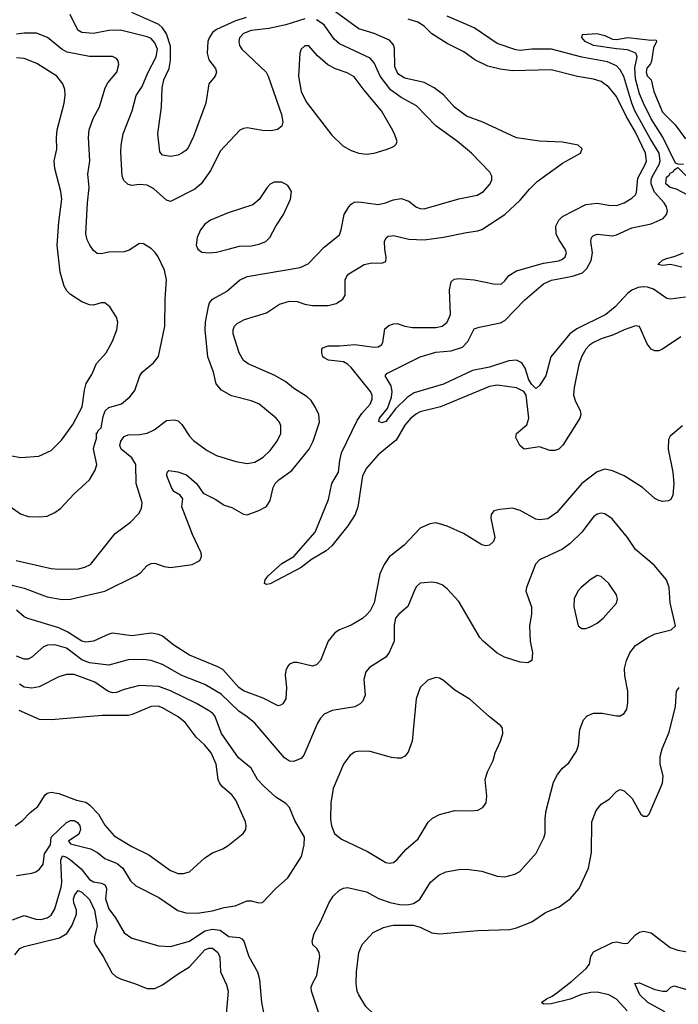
# Model space of a CAD drawing. Header units: inches. Extents: x 1305375 to 1407406, y 744550 to 841633.
# Tile 380 of 509: x 1368067 to 1371492, y 803421 to 808544. Entities that reach past the tile are written whole.
import ezdxf

# ---------------------------------------------------------------- set-up
doc = ezdxf.new("R2010")
doc.units = ezdxf.units.IN
doc.header["$MEASUREMENT"] = 0
doc.layers.add('B3860', color=7, linetype='Continuous')
doc.layers.add('B3870', color=7, linetype='Continuous')

msp = doc.modelspace()

# ---------------------------------------------------------------- linework, layer by layer
at = {"layer": 'B3860', "color": 5}
for points, elevation in [([(1369244.2, 808555.8), (1369184.7, 808535.3), (1369090, 808492.9), (1369070, 808477.1), (1369051.1, 808450), (1369044.4, 808430), (1369041.5, 808370), (1369050, 808335.3), (1369084, 808290), (1369090.2, 808269.8), (1369083.8, 808250), (1369050.2, 808209.8), (1369035.4, 808110), (1368970, 807936.2), (1368942.2, 807877.8), (1368930, 807862.4), (1368910.6, 807850), (1368890, 807838.7), (1368850, 807831.1), (1368810, 807839.1), (1368795.6, 807855.6), (1368784.8, 807950), (1368803.6, 808090), (1368807, 808190), (1368816.9, 808230), (1368843.9, 808290), (1368850, 808330.7), (1368850, 808406), (1368830.2, 808470), (1368810, 808500.9), (1368790, 808519.2), (1368650, 808581.8)], 1120), ([(1370000, 808424.6), (1369990, 808436.4), (1369910, 808472.6), (1369830, 808495.4), (1369670, 808611.5)], 1120), ([(1369550, 808548.4), (1369450, 808517.3), (1369362.6, 808497.4), (1369270, 808487), (1369230, 808471.2), (1369210.2, 808450), (1369206, 808430), (1369209.1, 808410), (1369221.7, 808390), (1369348, 808270), (1369359.5, 808250), (1369427.6, 808050), (1369434.9, 808010), (1369430.2, 807989.8), (1369407.8, 807972.2), (1369374.5, 807965.5), (1369330, 807967.9), (1369250, 807981.2), (1369230, 807978.2), (1369211, 807969), (1369110, 807859.5), (1369060, 807760), (1369010, 807688.9), (1368978, 807662), (1368850, 807597.4), (1368830, 807605.1), (1368764.2, 807664.2), (1368730, 807683.1), (1368690, 807687), (1368650, 807681.6), (1368630, 807686), (1368607.5, 807707.5), (1368599.3, 807730), (1368591.9, 807851.9), (1368593.5, 807890), (1368604.2, 807950), (1368650.7, 808070), (1368671.6, 808150), (1368703.1, 808196.9), (1368733.2, 808266.8), (1368777.1, 808350), (1368782.5, 808390), (1368770, 808423.1), (1368750, 808446), (1368730, 808455), (1368590, 808489.9), (1368530, 808487.4), (1368450, 808472.3), (1368390, 808477.9), (1368369.1, 808490), (1368328.9, 808570)], 1140), ([(1370000, 808175), (1369997.1, 808177.1), (1369941.2, 808250), (1369910, 808318.9), (1369890, 808343.8), (1369730, 808417.8), (1369702.8, 808442.8), (1369650, 808517.7), (1369610, 808543.8)], 1140), ([(1367950, 806058.5), (1368070, 805973.4), (1368110, 805958.4), (1368170, 805956.4), (1368210, 805961.1), (1368250, 805979.5), (1368278.9, 806001.1), (1368350, 806076.4), (1368429.5, 806150), (1368459.4, 806200.6), (1368467.8, 806230), (1368451.2, 806310), (1368453.9, 806326.1), (1368465.2, 806365.2), (1368466, 806394), (1368470, 806392), (1368474, 806406), (1368490, 806420.7), (1368500.7, 806479.3), (1368511.7, 806508.3), (1368530, 806526.2), (1368595.8, 806544.2), (1368639.3, 806580.7), (1368664.8, 806615.2), (1368692, 806690), (1368703.5, 806710), (1368762, 806758), (1368788.5, 806791.5), (1368821.7, 806950), (1368822.3, 807090), (1368829.6, 807190), (1368820.5, 807240.5), (1368786, 807310), (1368771.9, 807331.9), (1368751.3, 807351.3), (1368710, 807377.6), (1368690, 807378.4), (1368635.5, 807344.5), (1368610, 807335.4), (1368530, 807334), (1368490, 807325.1), (1368470, 807327.8), (1368450, 807342.9), (1368430.8, 807370.8), (1368418.2, 807398.2), (1368410.9, 807430), (1368418.6, 807590), (1368427.1, 807670), (1368420.2, 807739.8), (1368430.7, 807810), (1368423.7, 807930), (1368427.3, 807970), (1368448.8, 808030), (1368482.2, 808090), (1368510.8, 808190), (1368525.6, 808214.4), (1368572, 808270), (1368582.6, 808310), (1368578.9, 808330), (1368570, 808341.6), (1368550, 808352), (1368430, 808352.2), (1368314.3, 808374.3), (1368288.2, 808388.2), (1368211.2, 808451.2), (1368153.3, 808473.3), (1368090, 808473.8), (1368050, 808468.5)], 1160), ([(1370000, 807979.1), (1369948.9, 808070), (1369857.6, 808177.6), (1369806, 808246), (1369770, 808267.5), (1369708.6, 808288.6), (1369669.4, 808309.4), (1369615.1, 808355.1), (1369570, 808407.6), (1369550, 808407), (1369530.3, 808389.7), (1369523.7, 808370), (1369516.3, 808250), (1369530.8, 808170), (1369556.3, 808116.3), (1369690, 807943.1), (1369747.3, 807887.3), (1369790, 807862.6), (1369830, 807848.8), (1369870, 807844.6), (1369910, 807849), (1369972.5, 807867.5), (1370000, 807879.4)], 1160), ([(1368017.1, 806277.1), (1368070, 806265.2), (1368166.6, 806273.4), (1368230, 806303.1), (1368283.7, 806356.3), (1368342.8, 806437.2), (1368392.2, 806530), (1368403.4, 806616.6), (1368412.7, 806650), (1368441.7, 806698.3), (1368465.7, 806754.3), (1368516.3, 806810), (1368550, 806870.8), (1368571.2, 806930), (1368577.4, 806970), (1368570, 806996), (1368535.6, 807050), (1368509.7, 807069.7), (1368490, 807069.7), (1368450, 807059.1), (1368430, 807060.4), (1368390, 807076), (1368330, 807113.5), (1368312.5, 807132.5), (1368298.1, 807158.1), (1368277.7, 807230), (1368261.5, 807370), (1368270.6, 807490), (1368286.4, 807610), (1368280.6, 807650), (1368249.1, 807770), (1368245, 807810), (1368260.3, 807870), (1368257.7, 807930), (1368261.1, 807970), (1368298.4, 808110), (1368303.9, 808150), (1368300.9, 808180.9), (1368290.9, 808210), (1368258.9, 808250), (1368155.1, 808315.1), (1368090, 808341.5), (1368050, 808345)], 1180), ([(1368048.2, 805730), (1368230, 805688.9), (1368270, 805684.4), (1368372.9, 805687.1), (1368405.3, 805694.7), (1368435.6, 805710), (1368563.6, 805870), (1368643.6, 805930), (1368685.6, 805974.4), (1368699.3, 806000.7), (1368703.6, 806030), (1368671.7, 806130), (1368670.4, 806230), (1368650, 806264.2), (1368593.6, 806310), (1368588.2, 806328.2), (1368591.9, 806350), (1368610, 806374.9), (1368630, 806383.2), (1368690, 806385.5), (1368730, 806392.6), (1368765.4, 806410), (1368830, 806457.7), (1368870, 806461.5), (1368890, 806456.1), (1368910, 806437.3), (1368950, 806376), (1368970, 806354.3), (1369041.7, 806301.7), (1369090, 806276.2), (1369190, 806244.7), (1369250, 806234.7), (1369290, 806242), (1369333, 806267), (1369370, 806301.7), (1369406.2, 806350), (1369423.9, 806390), (1369424.8, 806430), (1369416.9, 806450), (1369400.5, 806470), (1369310, 806544.8), (1369270, 806560.7), (1369167.4, 806587.4), (1369116.1, 806616.1), (1369089, 806649), (1369073.8, 806710), (1369044.6, 806790), (1369031.4, 806930), (1369032.9, 806970), (1369049.1, 807050.9), (1369054.2, 807070), (1369068.5, 807090), (1369142.4, 807130), (1369210, 807188.8), (1369250, 807206.7), (1369525.3, 807254.7), (1369566.4, 807273.6), (1369650, 807359.5), (1369730, 807424.9), (1369738.7, 807450), (1369753.5, 807530), (1369777.7, 807570), (1369790, 807584.2), (1369806.3, 807593.7), (1369830, 807595.2), (1369930, 807581.8), (1369969.3, 807590), (1370000, 807603)], 1140), ([(1367950, 805621), (1368090, 805586.7), (1368210, 805540.9), (1368287.7, 805527.7), (1368330, 805529.6), (1368510, 805570.1), (1368671.2, 805650), (1368694.4, 805665.6), (1368730, 805704), (1368750, 805715), (1368770, 805716.3), (1368818.6, 805698.6), (1368850, 805694), (1368962.7, 805710), (1369002.6, 805730), (1369012.7, 805750), (1369010.6, 805770), (1368964.6, 805864.6), (1368910.6, 806010), (1368915.1, 806050), (1368900.5, 806070), (1368869, 806089), (1368856.5, 806110), (1368831.6, 806170), (1368832.7, 806190), (1368842.3, 806197.7), (1368889, 806191), (1368934.8, 806174.8), (1368986, 806130), (1369020.2, 806080.2), (1369087.1, 806047.1), (1369130, 806017.7), (1369170, 806006.4), (1369230, 805970.2), (1369250, 805968.4), (1369310, 805990.2), (1369350, 806011.5), (1369370, 806041.6), (1369384.8, 806110), (1369395.1, 806130), (1369414.8, 806150), (1369481.7, 806198.3), (1369571.6, 806310), (1369593.2, 806350), (1369625.7, 806450), (1369621.6, 806490), (1369605.3, 806525.3), (1369581.7, 806561.8), (1369561.4, 806581.4), (1369490, 806627.3), (1369450, 806659.8), (1369392.8, 806692.8), (1369253.9, 806753.9), (1369231.1, 806771.1), (1369208.1, 806810), (1369176.2, 806910), (1369176.8, 806930), (1369184.2, 806950), (1369197, 806963), (1369236.1, 806983.9), (1369350, 807018.6), (1369417.2, 807062.8), (1369470, 807079.8), (1369510, 807077.5), (1369550, 807064.2), (1369590, 807057.3), (1369670, 807057), (1369713.1, 807066.9), (1369747.4, 807090), (1369759.4, 807110), (1369758.8, 807190), (1369767.2, 807210), (1369778.3, 807221.7), (1369857.6, 807270), (1369898.3, 807278.3), (1369950, 807277.2), (1369970, 807286.4), (1369973.2, 807306.8), (1369964.9, 807350), (1369964.1, 807390), (1369971.7, 807408.3), (1369983, 807417), (1370000, 807419.3)], 1120), ([(1370000, 806336.8), (1369930, 806279.6), (1369869.6, 806210), (1369850.1, 806169.9), (1369825.1, 806010), (1369811.6, 805970), (1369772.4, 805910), (1369690, 805806.2), (1369660, 805780), (1369584.1, 805735.9), (1369530, 805693.1), (1369370, 805608.3), (1369350, 805604.5), (1369339, 805610), (1369343, 805630), (1369359.1, 805650), (1369430, 805713.8), (1369492.6, 805750), (1369603.4, 805876.6), (1369673.4, 806046.6), (1369689.4, 806130.6), (1369725.1, 806190), (1369730.8, 806250.8), (1369739.9, 806290), (1369821, 806459), (1369845.8, 806494.2), (1369890, 806543.2), (1369900.4, 806570), (1369899.6, 806590), (1369890.5, 806610), (1369790, 806734.1), (1369771.5, 806751.5), (1369750, 806763.7), (1369672.7, 806772.7), (1369650, 806783.9), (1369643, 806790), (1369637.3, 806810), (1369638.5, 806830), (1369643.2, 806836.8), (1369670, 806846.3), (1369730, 806846.4), (1369810, 806853.6), (1369910, 806840.1), (1369930, 806841.9), (1369948.6, 806851.4), (1369955.6, 806864.4), (1369965.3, 806934.7), (1369987.1, 806952.9), (1370000, 806957.6)], 1080), ([(1370000, 806627.8), (1369998.2, 806638.2), (1369966.6, 806690), (1369976.6, 806703.4), (1370000, 806715.1)], 1060), ([(1370000, 806491), (1369970, 806453.6), (1369950, 806445.6), (1369934, 806454), (1369937.4, 806470), (1369979.7, 806520.3), (1370000, 806579.2)], 1060), ([(1370000, 805758.5), (1369990, 805750.6), (1369962, 805710), (1369939.7, 805660.3), (1369910, 805509.6), (1369890, 805468.3), (1369870, 805446.6), (1369850, 805428.3), (1369790, 805393.3), (1369730, 805369.7), (1369705.6, 805354.4), (1369670.3, 805310), (1369630.2, 805209.8), (1369610, 805187.6), (1369590, 805180.5), (1369510, 805199.8), (1369490, 805199.1), (1369470.2, 805189.8), (1369460.6, 805179.4), (1369450, 805157.2), (1369446.7, 805133.3), (1369454, 805070), (1369450.2, 805010), (1369435.3, 804984.7), (1369423.1, 804976.9), (1369410, 804974), (1369333.3, 805013.3), (1369230, 805052.7), (1369206.7, 805070), (1369122.5, 805162.5), (1369096.9, 805176.9), (1368950, 805237.4), (1368868.9, 805290), (1368810, 805336.5), (1368790, 805345), (1368750, 805351.9), (1368650, 805338.3), (1368550, 805351.3), (1368530, 805346.9), (1368450, 805310.6), (1368410, 805304.7), (1368390, 805309.9), (1368316.4, 805356.4), (1368270, 805379.6), (1368108.1, 805428.1), (1368090, 805437.7), (1368050, 805472.3)], 1120), ([(1370000, 805278.5), (1369988.6, 805251.4), (1369970, 805227.3), (1369886.3, 805173.7), (1369866.5, 805150), (1369856.5, 805110), (1369862.7, 805030), (1369850, 804997), (1369836.5, 804983.5), (1369810, 804968.6), (1369691, 804950), (1369650, 804929.6), (1369630.2, 804909.8), (1369615.8, 804884.2), (1369543.6, 804716.4), (1369530, 804700.5), (1369490, 804684.2), (1369470, 804686.3), (1369443.2, 804703.2), (1369290, 804883.2), (1369250, 804917), (1369205.5, 804945.5), (1369115.1, 805035.1), (1369030, 805084.3), (1368910, 805132.2), (1368810, 805188.5), (1368750, 805209), (1368710, 805215.2), (1368630, 805213.7), (1368530, 805186), (1368430, 805197.1), (1368390, 805214), (1368310, 805273.4), (1368249, 805291), (1368210.8, 805289.3), (1368190, 805280.2), (1368130, 805226.4), (1368110, 805216.1), (1368090, 805215.9), (1368050, 805232.2)], 1140), ([(1368049.1, 804090.9), (1368130, 804103.2), (1368150, 804110.2), (1368170, 804124), (1368188.8, 804150), (1368195.6, 804204.4), (1368227.6, 804250), (1368229.6, 804290), (1368310, 804367.3), (1368330, 804378), (1368350, 804376.6), (1368366.9, 804366.9), (1368379.3, 804350), (1368383.5, 804330), (1368374.2, 804305.8), (1368321.2, 804270), (1368330, 804256.5), (1368434.6, 804230), (1368470.9, 804210.9), (1368510, 804179.8), (1368574.3, 804154.3), (1368603, 804130), (1368642.9, 804062.9), (1368670, 804036.5), (1368790, 803976.9), (1368888.4, 803908.4), (1368930, 803896.8), (1368990, 803894.8), (1369070, 803906.6), (1369130, 803924.5), (1369187.6, 803932.4), (1369250, 803958.7), (1369270, 803958.7), (1369310, 803948.2), (1369330, 803950.5), (1369397.6, 804022.4), (1369460.4, 804079.6), (1369531.5, 804190), (1369545.6, 804250), (1369547, 804290), (1369497.8, 804377.8), (1369470, 804444.5), (1369450, 804465.1), (1369398.4, 804498.4), (1369335.4, 804555.4), (1369304.1, 804590), (1369269.8, 804650), (1369203.9, 804703.9), (1369116.7, 804830), (1369081.1, 804921.1), (1369070, 804935.7), (1369048.6, 804950), (1368985.6, 804985.6), (1368850, 805051.5), (1368790, 805074.5), (1368690, 805079), (1368610, 805058.7), (1368570, 805043.4), (1368550, 805041.6), (1368524.4, 805050), (1368456.5, 805096.5), (1368350, 805136), (1368310, 805136.1), (1368270, 805124.2), (1368168, 805072), (1368130, 805065.8), (1368090, 805071.6), (1368065.8, 805085.9)], 1160), ([(1368042.4, 804350), (1368081.9, 804378.1), (1368120.5, 804419.5), (1368161.5, 804450), (1368199.4, 804510), (1368210, 804519.1), (1368230, 804524.3), (1368270, 804517.2), (1368362.6, 804482.6), (1368410, 804472.7), (1368430, 804458.7), (1368475.6, 804410), (1368510, 804353.2), (1368557.8, 804297.8), (1368650, 804241.1), (1368738, 804198), (1368850, 804116.9), (1368890, 804102.3), (1368918, 804102), (1368950, 804110.4), (1369030, 804183.7), (1369070, 804208.7), (1369122.7, 804230), (1369150, 804246.4), (1369229.6, 804310), (1369243, 804330), (1369245.1, 804350), (1369240.5, 804370), (1369190, 804482.9), (1369169.7, 804510), (1369123.1, 804550), (1369106.6, 804570), (1369099.3, 804590), (1369087.8, 804670), (1369062.7, 804730), (1369030, 804769.8), (1368985, 804810), (1368927.3, 804887.3), (1368890, 804916), (1368810, 804963.7), (1368787.3, 804972.7), (1368750.6, 804970), (1368652, 804928), (1368630, 804922.7), (1368496.3, 804923.7), (1368230, 804900.7), (1368170, 804903.2), (1368063.5, 804950)], 1180), ([(1370000, 804705.7), (1369987.8, 804707.8), (1369890, 804736.4), (1369830, 804738.5), (1369807.3, 804732.7), (1369783.8, 804716.2), (1369750.3, 804670), (1369696, 804544), (1369685.4, 804470), (1369683.4, 804383.4), (1369688.7, 804348.7), (1369704.4, 804310), (1369740.8, 804280.8), (1369875.1, 804215.1), (1369970, 804158.4), (1369990, 804154.9), (1370000, 804157.1)], 1160), ([(1368030, 803860.5), (1368090, 803883.5), (1368150, 803863.5), (1368177.1, 803862.9), (1368210, 803870.2), (1368230, 803884.9), (1368250, 803917.6), (1368281.6, 804030), (1368285.7, 804054.3), (1368280.6, 804170), (1368290, 804193), (1368310, 804187), (1368330, 804173.2), (1368386.3, 804126.3), (1368430.2, 804070), (1368450, 804058.9), (1368492, 804052), (1368510, 804043.2), (1368517.1, 804030), (1368517.6, 804017.6), (1368512.2, 803970), (1368530, 803916.9), (1368565.4, 803870), (1368610, 803792.2), (1368650, 803764.6), (1368790, 803724.7), (1368850, 803721.6), (1368950, 803749.5), (1369030, 803802.5), (1369070, 803812.6), (1369110, 803807.2), (1369154.3, 803774.3), (1369210, 803767.8), (1369221.1, 803761.1), (1369232.1, 803750), (1369258, 803670), (1369303.5, 803590), (1369312.9, 803550), (1369324.9, 803430), (1369336.9, 803370)], 1140), ([(1369620.7, 803380.7), (1369584.1, 803490), (1369583.1, 803510), (1369588.7, 803530), (1369611.4, 803570), (1369628, 803670), (1369623.5, 803690), (1369611.4, 803711.4), (1369591.6, 803730), (1369588.2, 803750), (1369598, 803790), (1369630.8, 803849.2), (1369675.6, 803950), (1369696.6, 803983.4), (1369730, 804015.5), (1369750, 804024.9), (1369772, 804028), (1369870, 804006.2), (1369932.2, 803972.2), (1369992.7, 803950), (1370000, 803948.5)], 1140), ([(1368041.5, 803678.5), (1368068.1, 803711.9), (1368090, 803721), (1368272.8, 803767.2), (1368311.3, 803790), (1368337.7, 803830), (1368361.4, 803890), (1368361.5, 803910), (1368348.1, 803948.1), (1368346.2, 803970), (1368352.9, 803990), (1368370, 804012.3), (1368390, 804003.8), (1368430, 803965.9), (1368455, 803910), (1368469.1, 803830), (1368455.8, 803770), (1368454.1, 803750), (1368460.1, 803730), (1368500.3, 803670), (1368545.4, 803585.4), (1368565.8, 803565.8), (1368590, 803553.4), (1368664, 803530), (1368730, 803502.4), (1368770, 803502.9), (1368810, 803522.3), (1368890, 803579), (1368950, 803615.1), (1369030, 803705.2), (1369050, 803713.6), (1369070, 803712.3), (1369096.3, 803690), (1369106.9, 803666.9), (1369111.3, 803590), (1369141.6, 803521.6), (1369150.1, 803490), (1369139.8, 803370)], 1120), ([(1370000, 803363.2), (1369990, 803359.7), (1369950, 803357.7), (1369910, 803368.6), (1369866.6, 803410), (1369829.8, 803469.8), (1369821.7, 803490), (1369816, 803530), (1369818, 803590), (1369830.9, 803690), (1369847.3, 803732.7), (1369905.3, 803794.7), (1369958.6, 803821.4), (1370000, 803830.5)], 1120)]:
    msp.add_lwpolyline(points, dxfattribs=dict(at, elevation=elevation))
at = {"layer": 'B3860', "color": 5, "elevation": 1160}
msp.add_lwpolyline([(1369430, 807698.9), (1369390, 807698.7), (1369370, 807687.3), (1369352.7, 807670), (1369312.1, 807607.9), (1369279.3, 807580.7), (1369150, 807539.3), (1369059.7, 807500.3), (1369030, 807479.8), (1369006.1, 807450), (1368990.2, 807410.2), (1368984.9, 807370), (1368993, 807350), (1369014.6, 807334.6), (1369051.3, 807331.3), (1369090, 807334.3), (1369150, 807349.4), (1369210, 807364.7), (1369272.1, 807367.9), (1369310, 807375.2), (1369347.3, 807390), (1369368, 807410), (1369398.7, 807470), (1369438.3, 807530), (1369474.3, 807610), (1369479.6, 807650), (1369461.7, 807681.7)], close=True, dxfattribs=at)
at = {"layer": 'B3870', "color": 5}
for points, elevation in [([(1370000, 806715.1), (1370149.9, 806790.1), (1370230, 806813.7), (1370310, 806820.4), (1370370, 806840.5), (1370397.6, 806870), (1370430, 806934.6), (1370455.6, 806944.4), (1370566.4, 806966.4), (1370590, 806978.3), (1370694.4, 807085.6), (1370790.7, 807169.3), (1370832.2, 807187.8), (1370941.3, 807210), (1370992.9, 807227.1), (1371016.2, 807250), (1371039.4, 807290), (1371044.8, 807330), (1371036.5, 807390), (1371039.8, 807410), (1371050, 807421.5), (1371071.8, 807428.2), (1371150, 807419.1), (1371170, 807423.9), (1371250, 807460.1), (1371350, 807481.3), (1371413, 807510), (1371429.7, 807530), (1371435.6, 807550), (1371430.7, 807570), (1371417.5, 807590), (1371367.1, 807647.1), (1371350.7, 807690), (1371351.3, 807710), (1371358.3, 807730), (1371391.8, 807790), (1371397.7, 807810), (1371392.7, 807850), (1371345.4, 807925.4), (1371265.8, 808070), (1371249.4, 808110), (1371208, 808248), (1371190, 808282.7), (1371170, 808304), (1371123.7, 808323.7), (1370990, 808349.5), (1370832.7, 808390), (1370730.5, 808390.5), (1370670, 808383.1), (1370646.6, 808386.6), (1370550, 808419.9), (1370430, 808501.3), (1370290, 808561.4)], 1060), ([(1370000, 806957.6), (1370010, 806961.2), (1370030, 806962.2), (1370070, 806948.7), (1370110, 806942.4), (1370230, 806943), (1370264.5, 806950), (1370290.4, 806969.6), (1370306.7, 807010), (1370301.2, 807138.8), (1370310, 807179.5), (1370326.4, 807193.6), (1370350, 807196.8), (1370430, 807190.2), (1370530, 807169.3), (1370570, 807168.2), (1370590, 807184.2), (1370610, 807212.4), (1370650, 807237.7), (1370790, 807276.8), (1370870, 807288.4), (1370890, 807297.2), (1370904.2, 807310), (1370909.8, 807330), (1370903.8, 807350), (1370870, 807399.2), (1370856.5, 807430), (1370854.9, 807470), (1370870, 807500.2), (1370890, 807519.5), (1371010, 807582.5), (1371069.5, 807589.5), (1371130, 807578), (1371170, 807576.5), (1371210, 807591.1), (1371250, 807615), (1371266.6, 807630), (1371274.6, 807645.4), (1371281.2, 807718.8), (1371320.1, 807790), (1371326.6, 807810), (1371321.4, 807850), (1371270, 807959.2), (1371221.3, 808041.3), (1371170, 808143.7), (1371130, 808192.3), (1371090, 808221.4), (1371050, 808234.7), (1370968, 808248), (1370830, 808282.2), (1370630, 808277.3), (1370565.5, 808285.5), (1370501.9, 808301.9), (1370434.1, 808334.1), (1370376.2, 808376.2), (1370290, 808419.8), (1370210, 808469.8), (1370169.8, 808510), (1370137.8, 808530), (1370086.2, 808546.2)], 1080), ([(1370000, 807419.3), (1370010, 807420.6), (1370090, 807402.4), (1370170, 807399), (1370270, 807411.8), (1370390, 807437.2), (1370450, 807445.3), (1370470, 807452.6), (1370590.4, 807529.6), (1370670, 807603.9), (1370717.8, 807662.2), (1370757.6, 807702.4), (1370890, 807797.7), (1370983.7, 807850), (1370992.5, 807872.5), (1370970.8, 807890.8), (1370890, 807906.3), (1370770, 807911.7), (1370650, 807929.8), (1370475.1, 808010), (1370390, 808041.2), (1370328.1, 808088.1), (1370270, 808152.2), (1370221.8, 808190), (1370170, 808217.2), (1370070, 808239.6), (1370039, 808259), (1370029, 808270), (1370018, 808298), (1370015.4, 808395.4), (1370010, 808412.8), (1370000, 808424.6)], 1120), ([(1371518, 807790), (1371491.2, 807791.2), (1371477.6, 807797.6), (1371411.7, 807931.7), (1371350, 808028.4), (1371310, 808109.8), (1371290, 808158.2), (1371270, 808236.2), (1371266.1, 808293.9), (1371278.3, 808350), (1371270.6, 808370), (1371227.7, 808387.7), (1371170, 808391.4), (1371050, 808409.1), (1371007.2, 808430), (1370989.7, 808450.3), (1370993.8, 808466.2), (1371068.3, 808471.7), (1371110, 808460.9), (1371150, 808442.8), (1371170, 808440.8), (1371230, 808451.7), (1371350, 808437.7), (1371370, 808439.1), (1371376.7, 808436.7), (1371378, 808430), (1371362.6, 808397.4), (1371352.6, 808327.4), (1371346.7, 808313.3), (1371327.9, 808292.1), (1371324.1, 808270), (1371330, 808252.4), (1371350.3, 808230), (1371364.1, 808170), (1371410, 808062.8), (1371476, 807996), (1371530, 807923.8)], 1040), ([(1370000, 807603), (1370010, 807607.2), (1370050, 807613.4), (1370090, 807599.5), (1370130, 807568.7), (1370150, 807561.1), (1370170, 807560.3), (1370350, 807611.5), (1370446, 807630), (1370478, 807650), (1370512.6, 807690), (1370522, 807710), (1370521.3, 807730), (1370511.5, 807750), (1370416.3, 807850), (1370343.5, 807910), (1370230.9, 807990.9), (1370130, 808095.3), (1370050, 808138), (1370000, 808175)], 1140), ([(1370000, 807879.4), (1370014.3, 807885.7), (1370024.4, 807895.6), (1370029.6, 807910), (1370016.4, 807950), (1370000, 807979.1)], 1160), ([(1371541.2, 807630), (1371481.7, 807661.7), (1371449.5, 807670), (1371427.3, 807690), (1371430, 807724.7), (1371444.7, 807735.3), (1371450, 807746), (1371466.6, 807753.4), (1371470, 807762), (1371490, 807774), (1371534, 807730)], 1040), ([(1371510, 807255.6), (1371450.3, 807269.7), (1371410, 807264.7), (1371386, 807270), (1371410, 807292), (1371430, 807302), (1371470, 807310.8), (1371518, 807330)], 1040), ([(1371530, 807099.8), (1371451.1, 807088.9), (1371432.9, 807092.9), (1371361.9, 807141.9), (1371332.3, 807152.3), (1371310, 807153.6), (1371282.4, 807150), (1371250, 807136.1), (1371230, 807121.7), (1371162.7, 807050), (1371115.4, 807010), (1370964.3, 806935.7), (1370927.4, 806910), (1370829.6, 806790.4), (1370802.6, 806690), (1370770, 806639.7), (1370753.5, 806626.5), (1370750, 806625.4), (1370730, 806645), (1370714.5, 806670), (1370695, 806730), (1370677.8, 806757.8), (1370650, 806773), (1370610, 806768.7), (1370510, 806736.6), (1370421.4, 806718.6), (1370270, 806646.8), (1370117.3, 806602.7), (1370081.7, 806578.3), (1370021.8, 806518.2), (1370000, 806491)], 1060), ([(1371505.5, 806894.5), (1371410, 806829.6), (1371390, 806821.6), (1371370, 806820.7), (1371350, 806829.4), (1371330, 806858), (1371290, 806946.6), (1371270, 806951.5), (1371210, 806930.8), (1371155.5, 806904.5), (1371090, 806883.2), (1371050, 806863.4), (1371029.2, 806850), (1371011.1, 806830), (1370987.8, 806790), (1370975.3, 806750), (1370950.2, 806630), (1370946.5, 806590), (1370956.7, 806556.7), (1370980.8, 806510), (1370985.2, 806490), (1370980.2, 806470), (1370890.8, 806330), (1370870.7, 806309.3), (1370850, 806301.6), (1370822.9, 806302.9), (1370770, 806320.5), (1370690, 806309.8), (1370667.5, 806327.5), (1370646.9, 806370), (1370650.4, 806390), (1370703.5, 806436.6), (1370714.2, 806470), (1370700.3, 806590), (1370687.9, 806610), (1370650, 806627.6), (1370550, 806642.7), (1370510, 806636), (1370255.8, 806530), (1370150, 806503.5), (1370130, 806493.4), (1370100.5, 806470), (1370070, 806434.5), (1370023.7, 806356.3), (1370000, 806336.8)], 1080), ([(1370000, 806579.2), (1370000.2, 806579.8), (1370003, 806610), (1370000, 806627.8)], 1060), ([(1371514.3, 806430), (1371450, 806377.4), (1371440.4, 806359.6), (1371439.7, 806310), (1371463.2, 806190), (1371467.9, 806130), (1371462.6, 806070), (1371452.7, 806047.3), (1371440.3, 806039.7), (1371410, 806036.3), (1371390, 806042.4), (1371370, 806053), (1371306.3, 806110), (1371210, 806169.7), (1371150, 806196.1), (1371110, 806204.5), (1371070, 806191.6), (1370990.2, 806130), (1370859.6, 805980.3), (1370812.5, 805947.5), (1370770, 805941), (1370750, 805945.5), (1370670, 805990.7), (1370630, 806002.4), (1370564.2, 805995.8), (1370532.3, 805987.7), (1370518, 805970), (1370517.6, 805950), (1370537, 805850), (1370531.4, 805828.6), (1370510, 805809.6), (1370490, 805806), (1370470, 805811.3), (1370374.5, 805870), (1370290, 805908.4), (1370250, 805921.1), (1370230, 805925.1), (1370198.9, 805921.1), (1370150, 805898), (1370065.2, 805810), (1370000, 805758.5)], 1120), ([(1370000, 803948.5), (1370050, 803938.4), (1370090, 803939.5), (1370114.6, 803945.4), (1370139.7, 803960.3), (1370150, 803970.3), (1370203.8, 804056.2), (1370247.2, 804092.8), (1370282.7, 804110), (1370350, 804122.3), (1370390, 804123.5), (1370470, 804114), (1370550, 804087.4), (1370590, 804083.6), (1370642.3, 804097.7), (1370667.4, 804112.6), (1370753, 804207), (1370792.9, 804287.1), (1370799.7, 804310), (1370799.8, 804390), (1370805.1, 804430), (1370843, 804577), (1370862.7, 804617.3), (1370889.3, 804650), (1370922.6, 804677.4), (1370961.8, 804738.2), (1370973.3, 804770), (1370979.2, 804850), (1370999.5, 804900.5), (1371018.5, 804921.5), (1371050, 804935.3), (1371095.8, 804935.8), (1371170, 804921.3), (1371190, 804921.6), (1371210, 804934), (1371223.5, 804956.5), (1371229.7, 804990.3), (1371229.8, 805050), (1371213.3, 805130), (1371212.1, 805167.9), (1371221.7, 805210), (1371239.7, 805250), (1371270, 805287), (1371330, 805327), (1371372.1, 805347.9), (1371454, 805370), (1371477, 805390), (1371449.8, 805509.8), (1371444.1, 805590), (1371429.7, 805630), (1371366.1, 805706.1), (1371270, 805787), (1371228.2, 805850), (1371147.2, 805947.2), (1371110, 805972.6), (1371090, 805975.4), (1371070, 805971.2), (1371050, 805957.4), (1370990, 805877.2), (1370930, 805817.7), (1370890, 805789.7), (1370770, 805733), (1370749.4, 805710.6), (1370701.5, 805590), (1370698.9, 805570), (1370729, 805489), (1370729, 805450), (1370718, 805390), (1370722, 805310), (1370732.9, 805250), (1370730, 805209.4), (1370710, 805197.6), (1370670, 805201.7), (1370587.7, 805227.7), (1370550, 805248.2), (1370476.9, 805310), (1370459.7, 805330), (1370350, 805516.2), (1370290, 805582), (1370263.1, 805603.1), (1370233.9, 805613.9), (1370210, 805616.9), (1370150, 805612.1), (1370130, 805594.2), (1370120.9, 805579.1), (1370084.8, 805490), (1370038, 805450), (1370021.7, 805430), (1370014.1, 805394.1), (1370013.2, 805310), (1370000, 805278.5)], 1140), ([(1370000, 804157.1), (1370010, 804159.3), (1370030, 804174.9), (1370074.5, 804225.5), (1370138.5, 804281.5), (1370191.7, 804368.3), (1370214, 804390), (1370250, 804408.9), (1370328.7, 804428.7), (1370413.3, 804426.7), (1370450, 804430.6), (1370475.6, 804444.4), (1370492.3, 804470), (1370495.9, 804504.1), (1370487.3, 804590), (1370499.7, 804630), (1370528.2, 804690), (1370538.9, 804730), (1370567.6, 804790), (1370579.5, 804830), (1370578, 804858), (1370569.2, 804870), (1370510, 804916.2), (1370410, 805007.6), (1370330, 805054.5), (1370270, 805106), (1370250, 805118), (1370230, 805120.9), (1370190, 805107.3), (1370148.7, 805070), (1370128.9, 805010), (1370107.1, 804790), (1370086.6, 804733.4), (1370070, 804711.3), (1370050, 804702.4), (1370030, 804700.7), (1370000, 804705.7)], 1160), ([(1370000, 803830.5), (1370010, 803832.7), (1370112.4, 803832.4), (1370150, 803821.5), (1370210, 803792.7), (1370250, 803787.4), (1370450, 803804.9), (1370615.3, 803810), (1370650, 803818.9), (1370729.5, 803850), (1370801.8, 803898.2), (1370872.2, 803927.8), (1370929.6, 803970), (1370976.3, 804023.7), (1371025.1, 804130), (1371039.8, 804210), (1371042, 804370), (1371065.3, 804430), (1371090, 804462.8), (1371132.2, 804487.8), (1371170, 804528.2), (1371190, 804538.4), (1371210, 804532.4), (1371252, 804492), (1371297.3, 804410), (1371310, 804400.5), (1371330, 804400.5), (1371340.9, 804410), (1371408.7, 804571.3), (1371412.6, 804610), (1371396.9, 804670), (1371398, 804710), (1371407.3, 804750), (1371443.5, 804836.5), (1371476.4, 804970), (1371482.6, 805050), (1371495.6, 805070)], 1120), ([(1371226.3, 803386.3), (1371170, 803447), (1371130.8, 803470), (1371070, 803484.5), (1371037, 803483), (1370988, 803472), (1370930, 803447.5), (1370830, 803424.1), (1370790, 803422), (1370780.9, 803430), (1370805.6, 803450), (1370836.5, 803463.5), (1370859.4, 803480.6), (1370938.4, 803541.6), (1371013.2, 803606.8), (1371029.2, 803630), (1371036.6, 803670), (1371050, 803693.1), (1371150, 803741.9), (1371170, 803745.6), (1371210, 803737.7), (1371230, 803738.7), (1371270, 803782.6), (1371290, 803796.5), (1371310, 803801.1), (1371350, 803792), (1371450, 803717.2), (1371490, 803703.2), (1371568.2, 803688.2)], 1080), ([(1371421.9, 803381.9), (1371334, 803430), (1371291.9, 803470), (1371265.1, 803530), (1371290, 803533.5), (1371370, 803498.1), (1371411.3, 803488.7), (1371432, 803490), (1371452.3, 803510), (1371470, 803517.7), (1371610, 803474.7)], 1060)]:
    msp.add_lwpolyline(points, dxfattribs=dict(at, elevation=elevation))
at = {"layer": 'B3870', "color": 5, "elevation": 1160}
msp.add_lwpolyline([(1371070, 805651.5), (1371032.7, 805630), (1370986.4, 805590), (1370968.4, 805570), (1370950.4, 805530), (1370949, 805489), (1370970.4, 805390.4), (1370990, 805375.5), (1371010, 805375.8), (1371030, 805383.1), (1371070, 805403.6), (1371101.3, 805430), (1371170, 805508.2), (1371175.4, 805530), (1371170.7, 805550.7), (1371130, 805609.6), (1371090, 805646)], close=True, dxfattribs=at)

doc.saveas('drawing.dxf')
